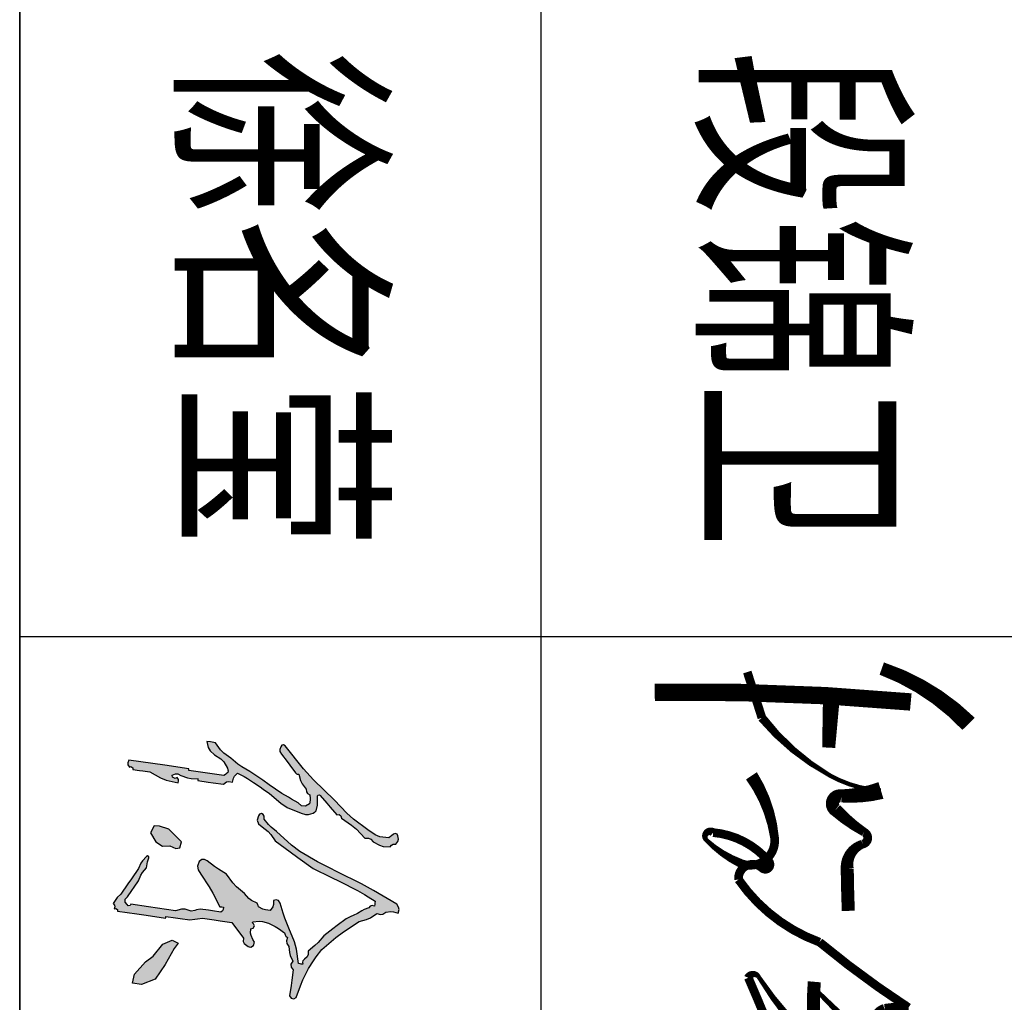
# Model space of a CAD drawing. Extents: x 1779708 to 7299578, y -1121471 to 88434.
# Tile 480 of 656: x 4834235 to 4837636, y -1081404 to -1078011. Entities that reach past the tile are written whole.
import ezdxf

# ---------------------------------------------------------------- set-up
doc = ezdxf.new("R2010")
doc.units = 0
doc.header["$LTSCALE"] = 1000
doc.header["$MEASUREMENT"] = 0
for name, color, linetype in [('PUB_TITLE', 4, 'CONTINUOUS'), ('修改', 6, 'CONTINUOUS'), ('电子签', 2, 'CONTINUOUS'), ('通-图框－文字', 4, 'CONTINUOUS')]:
    doc.layers.add(name, color=color, linetype=linetype)
doc.styles.add('仿宋', font='txt', dxfattribs={"width": 0.7})

# ---------------------------------------------------------------- blocks, each defined once
blk = doc.blocks.new('A$C5DA54128')
at = {"layer": '电子签'}
h = blk.add_hatch(color=256, dxfattribs=at)
h.dxf.hatch_style = 1
h.paths.add_polyline_path([(116.8, 343.6), (105.3, 346), (99.3, 349.2), (91, 357.4), (100.9, 376.5), (106.4, 385.9), (118, 404), (130.7, 422.4), (137.1, 431.6), (149.9, 450), (177.9, 482), (189.7, 501), (205.9, 540.4), (210.3, 553.8), (210.4, 562.3), (205.9, 575.8), (203.4, 579.2), (202.1, 580.9), (199.6, 584.3), (182.8, 587.5), (174.2, 588.2), (154.5, 587.8), (153.4, 593.5), (155.7, 595.7), (177.7, 614.7), (188.7, 624.3), (210.6, 643.3), (210.4, 650), (213.8, 654.9), (220.2, 657.1), (240.8, 686), (252.5, 699.7), (277.9, 724.6), (278, 735), (281, 741.4), (288.9, 748.2), (298.7, 766), (301.8, 776.5), (303.5, 796.7), (298, 801.2), (295.8, 805.7), (295.8, 812.9), (287.9, 819.2), (281.2, 820.9), (271.4, 819), (266.5, 817.4), (264.4, 811.3), (267.1, 807), (271.3, 801.3), (273.5, 798.5), (277.7, 792.8), (274.1, 767.3), (268.8, 754), (253.9, 733.1), (223.7, 691.6), (206.5, 672), (169.2, 636.7), (110, 576.4), (78.4, 547.9), (12.4, 495.1), (9.7, 490.4), (11, 484.9), (15.5, 482), (23.2, 479), (29.1, 479.6), (36, 484.1), (57.6, 500.2), (68.3, 508.2), (89.9, 524.3), (93, 527), (94.1, 529.8), (93.8, 533.9), (112.5, 538.9), (121.9, 543.6), (137.3, 555.4), (145.1, 556.1), (149.8, 559), (153.9, 565.6), (163.9, 567.1), (169.3, 566.9), (179, 564.5), (185.7, 553.3), (184.9, 542.2), (176.9, 532), (166, 513.4), (160.6, 504), (149.9, 485.3), (124.4, 448.6), (111.6, 430.2), (86.1, 393.5), (72.9, 370.1), (65.1, 358.9), (47.8, 338.4), (33.3, 318), (24, 308.7), (3.6, 294.2), (2.1, 284.3), (1.4, 279.4), (0, 269.5), (17.4, 273.3), (26.5, 278.6), (38.6, 291.7), (49.9, 309.9), (58.4, 318.2), (76.8, 329.1), (83.1, 330.5), (89.6, 329.8), (92.9, 325.3), (94.6, 323), (98, 318.5), (92.2, 277.9), (89.2, 257.6), (83.4, 217), (78.4, 217.7), (68.4, 148.4), (63.4, 113.8), (53.4, 44.5), (61.2, 41.8), (66.8, 42.3), (73.9, 46.6), (72.2, 50.7), (75.8, 55.9), (80.3, 55.8), (83.2, 75.6), (84.6, 85.5), (87.4, 105.3), (104.5, 135.7), (111.2, 152.6), (119.4, 186.5), (113.3, 188.2), (109, 187.4), (103.8, 183.7), (106.5, 178), (102.9, 170.9), (96.7, 169.6), (92.9, 178.9), (93.2, 185.8), (97.8, 194.7), (104.6, 213.6), (106.6, 223.8), (107.5, 243.9), (112.4, 243.1), (116.7, 272.8), (118.8, 287.7), (123.1, 317.4), (116.4, 325.8), (114.7, 333)])
h.paths.add_polyline_path([(476.8, 316.8), (483.1, 316.7), (487, 314.7), (490.9, 309.8), (487.5, 286), (485.8, 274.1), (482.3, 250.4), (484.9, 239.9), (486.1, 234.6), (488.7, 224.2), (482.6, 207.1), (482.2, 196.3), (487.2, 178.9), (479.7, 127.4), (476, 101.7), (468.6, 50.2), (472.2, 48.2), (472.8, 42.6), (469.6, 40), (462.9, 33.9), (453.4, 34.2), (447, 40.7), (428.6, 53.5), (419.4, 59.8), (401.1, 72.6), (384.8, 79), (376.9, 83.9), (364, 95.6), (352, 97.1), (346, 98.5), (334.6, 102.4), (331.5, 102.1), (329.5, 98.1), (331.1, 95.3), (343.1, 84), (350.5, 79.1), (365.7, 72.7), (395.1, 52.2), (409.8, 42), (439.2, 21.6), (448.6, 11.4), (454.3, 6.9), (466.4, 0), (471.5, 3.8), (475.9, 4.6), (482, 2.8), (480.2, 6.9), (483.9, 12.2), (488.3, 12), (496.3, 67.4), (500.3, 95.1), (508.4, 150.6), (505.4, 151), (503.4, 151.3), (507.4, 179), (509.4, 192.9), (513.4, 220.6), (511.5, 235), (510.5, 242.2), (508.5, 256.7), (513.4, 290.3), (515.8, 307.2), (520.7, 340.8), (538.7, 354.5), (547.8, 361.3), (566, 374.7), (575.4, 374.2), (581.6, 376.9), (587.6, 384.2), (590, 388.7), (590.9, 391.2), (591.8, 396.2), (587.1, 404), (577.8, 406.4), (569.9, 401.9), (558.4, 396.6), (551.4, 395.3), (538.8, 396.3), (537.7, 402.6), (530.3, 406.3), (524.7, 403.4), (522.6, 400.7), (519.3, 401.7), (517.4, 419.6), (518.2, 429.3), (523.3, 446.6), (532.4, 466.1), (537.9, 475.6), (550.3, 493.2), (556.5, 494.6), (559.8, 496.5), (564.1, 501.3), (574.1, 498.4), (581.1, 499.5), (589.9, 505.2), (607.2, 507.2), (616, 509.6), (632, 516.8), (640.7, 511.5), (649.3, 512), (657.4, 518.2), (687.1, 513.9), (702, 511.7), (731.7, 507.4), (738.5, 511.7), (740.7, 519.7), (737, 526.9), (702.9, 538.8), (686.1, 545.8), (653.6, 561.7), (630.9, 575.9), (619.8, 583.6), (598.5, 599.9), (563.7, 640.9), (547.5, 662.6), (518, 707.6), (512.4, 729.3), (507.6, 740.2), (495.1, 758.9), (498, 768.9), (497, 775.9), (491.3, 784.7), (489.3, 798.6), (489.9, 806.2), (493.8, 819.7), (483.8, 822.6), (476.7, 821.5), (468, 815.9), (428.6, 748.7), (410, 714.4), (375.1, 644.8), (363.7, 622.2), (358.1, 610.9), (346.7, 588.3), (316.7, 537.4), (298.7, 513.2), (258.8, 469.6), (246.2, 454.1), (239, 446.8), (223.4, 434.3), (218, 434.7), (214.9, 434), (210.3, 431.1), (207.6, 426.4), (209, 421), (213.5, 418), (226.4, 414.4), (237.1, 418), (245.3, 428.6), (259.4, 445.5), (267.9, 453.2), (286, 465.7), (317.6, 509.6), (333.4, 531.6), (365.1, 575.5), (390.6, 626.4), (403.4, 651.9), (428.9, 702.7), (440.8, 723.3), (446.8, 733.6), (459.1, 754), (465, 753.1), (468, 752.7), (473.9, 751.8), (471.8, 745.5), (473.7, 739.8), (479.2, 735.9), (483.8, 722.2), (487, 715.6), (494.7, 703.4), (501, 690.4), (504.1, 683.9), (510.2, 670.8), (529.7, 644.7), (539.4, 631.7), (558.9, 605.7), (578.1, 589.6), (587.1, 580.6), (603.1, 561.4), (613.5, 561.3), (619.9, 558.3), (626.7, 550.4), (631.1, 546.1), (635.2, 544.8), (641.2, 545.8), (640.5, 540.8), (640.1, 538.3), (639.4, 533.4), (597.3, 527.2), (576.2, 521.4), (536.8, 505.3), (508.6, 494), (494.1, 489), (465, 480.2), (458.1, 475.8), (455.4, 469.2), (457.2, 461.2), (469.4, 461.3), (476.3, 459.1), (486.2, 451.9), (484.7, 437.9), (482.6, 430.6), (476.2, 418), (472, 416.6), (469.9, 415.9), (465.6, 414.5), (457.9, 397.8), (451.8, 389.8), (437.6, 378.1), (418.1, 354.5), (406.7, 343.7), (382, 325.5), (367.7, 302.7), (360.1, 291.7), (343.7, 270.4), (339.3, 262.3), (339.8, 254.7), (345.5, 247.4), (359.2, 242.5), (369.6, 243.9), (381.6, 252.3), (418, 275.8), (436.9, 286.8), (475.4, 307), (475.9, 310.9)])
h.paths.add_polyline_path([(307.8, 179.7), (306, 191.9), (288.7, 196.8), (252.3, 160.2), (243.6, 132.7), (242.5, 117.3), (262.6, 107.2), (288.8, 122.6), (301, 141.2), (300.6, 162.8)], flags=17)
h.paths.add_polyline_path([(642.3, 149.3), (596, 175.2), (580.4, 187.1), (572, 169.1), (583.6, 142.4), (618, 114.4), (634.1, 92.8), (669.9, 60.8), (696, 55.1), (699.8, 81.4), (684.2, 120.2)], flags=17)
for p, q in [((483.8, 822.6), (476.7, 821.5)), ((493.8, 819.7), (483.8, 822.6)), ((266.5, 817.4), (264.4, 811.3)), ((264.4, 811.3), (267.1, 807)), ((271.4, 819), (266.5, 817.4)), ((267.1, 807), (271.3, 801.3)), ((271.3, 801.3), (273.5, 798.5)), ((281.2, 820.9), (271.4, 819)), ((273.5, 798.5), (277.7, 792.8)), ((287.9, 819.2), (281.2, 820.9)), ((295.8, 812.9), (287.9, 819.2)), ((295.8, 805.7), (295.8, 812.9)), ((298, 801.2), (295.8, 805.7)), ((303.5, 796.7), (298, 801.2)), ((301.8, 776.5), (303.5, 796.7)), ((468, 815.9), (428.6, 748.7)), ((476.7, 821.5), (468, 815.9)), ((489.3, 798.6), (489.9, 806.2)), ((491.3, 784.7), (489.3, 798.6)), ((489.9, 806.2), (493.8, 819.7)), ((274.1, 767.3), (268.8, 754)), ((277.7, 792.8), (274.1, 767.3)), ((288.9, 748.2), (298.7, 766)), ((298.7, 766), (301.8, 776.5)), ((497, 775.9), (491.3, 784.7)), ((495.1, 758.9), (498, 768.9)), ((498, 768.9), (497, 775.9)), ((268.8, 754), (253.9, 733.1)), ((278, 735), (281, 741.4)), ((281, 741.4), (288.9, 748.2)), ((428.6, 748.7), (410, 714.4)), ((446.8, 733.6), (459.1, 754)), ((459.1, 754), (465, 753.1)), ((465, 753.1), (468, 752.7)), ((468, 752.7), (473.9, 751.8)), ((473.9, 751.8), (471.8, 745.5)), ((471.8, 745.5), (473.7, 739.8)), ((473.7, 739.8), (479.2, 735.9)), ((507.6, 740.2), (495.1, 758.9)), ((512.4, 729.3), (507.6, 740.2)), ((253.9, 733.1), (223.7, 691.6)), ((252.5, 699.7), (277.9, 724.6)), ((277.9, 724.6), (278, 735)), ((410, 714.4), (375.1, 644.8)), ((428.9, 702.7), (440.8, 723.3)), ((440.8, 723.3), (446.8, 733.6)), ((479.2, 735.9), (483.8, 722.2)), ((483.8, 722.2), (487, 715.6)), ((487, 715.6), (494.7, 703.4)), ((518, 707.6), (512.4, 729.3)), ((223.7, 691.6), (206.5, 672)), ((220.2, 657.1), (240.8, 686)), ((240.8, 686), (252.5, 699.7)), ((403.4, 651.9), (428.9, 702.7)), ((494.7, 703.4), (501, 690.4)), ((501, 690.4), (504.1, 683.9)), ((504.1, 683.9), (510.2, 670.8)), ((547.5, 662.6), (518, 707.6)), ((206.5, 672), (169.2, 636.7)), ((210.4, 650), (213.8, 654.9)), ((213.8, 654.9), (220.2, 657.1)), ((510.2, 670.8), (529.7, 644.7)), ((563.7, 640.9), (547.5, 662.6)), ((169.2, 636.7), (110, 576.4)), ((177.7, 614.7), (188.7, 624.3)), ((188.7, 624.3), (210.6, 643.3)), ((210.6, 643.3), (210.4, 650)), ((375.1, 644.8), (363.7, 622.2)), ((365.1, 575.5), (390.6, 626.4)), ((390.6, 626.4), (403.4, 651.9)), ((529.7, 644.7), (539.4, 631.7)), ((539.4, 631.7), (558.9, 605.7)), ((598.5, 599.9), (563.7, 640.9)), ((153.4, 593.5), (155.7, 595.7)), ((155.7, 595.7), (177.7, 614.7)), ((358.1, 610.9), (346.7, 588.3)), ((363.7, 622.2), (358.1, 610.9)), ((558.9, 605.7), (578.1, 589.6)), ((619.8, 583.6), (598.5, 599.9)), ((110, 576.4), (78.4, 547.9)), ((154.2, 589.1), (153.4, 593.5)), ((153.9, 565.6), (163.9, 567.1)), ((157.1, 587.9), (154.2, 589.1)), ((174.2, 588.2), (157.1, 587.9)), ((163.9, 567.1), (169.3, 566.9)), ((182.8, 587.5), (174.2, 588.2)), ((199.6, 584.3), (182.8, 587.5)), ((202.1, 580.9), (199.6, 584.3)), ((203.4, 579.2), (202.1, 580.9)), ((205.9, 575.8), (203.4, 579.2)), ((210.4, 562.3), (205.9, 575.8)), ((346.7, 588.3), (316.7, 537.4)), ((333.4, 531.6), (365.1, 575.5)), ((578.1, 589.6), (587.1, 580.6)), ((587.1, 580.6), (603.1, 561.4)), ((630.9, 575.9), (619.8, 583.6)), ((653.6, 561.7), (630.9, 575.9)), ((78.4, 547.9), (12.4, 495.1)), ((93.8, 533.9), (112.5, 538.9)), ((112.5, 538.9), (121.9, 543.6)), ((121.9, 543.6), (137.3, 555.4)), ((137.3, 555.4), (145.1, 556.1)), ((145.1, 556.1), (149.8, 559)), ((149.8, 559), (153.9, 565.6)), ((169.3, 566.9), (179, 564.5)), ((184.9, 542.2), (176.9, 532)), ((179, 564.5), (185.7, 553.3)), ((185.7, 553.3), (184.9, 542.2)), ((189.7, 501), (205.9, 540.4)), ((205.9, 540.4), (210.3, 553.8)), ((210.3, 553.8), (210.4, 562.3)), ((603.1, 561.4), (613.5, 561.3)), ((613.5, 561.3), (619.9, 558.3)), ((619.9, 558.3), (626.7, 550.4)), ((626.7, 550.4), (631.1, 546.1)), ((631.1, 546.1), (635.2, 544.8)), ((635.2, 544.8), (641.2, 545.8)), ((640.5, 540.8), (640.1, 538.3)), ((641.2, 545.8), (640.5, 540.8)), ((686.1, 545.8), (653.6, 561.7)), ((702.9, 538.8), (686.1, 545.8)), ((737, 526.9), (702.9, 538.8)), ((68.3, 508.2), (89.9, 524.3)), ((89.9, 524.3), (93, 527)), ((93, 527), (94.1, 529.8)), ((94.1, 529.8), (93.8, 533.9)), ((166, 513.4), (160.6, 504)), ((176.9, 532), (166, 513.4)), ((298.7, 513.2), (258.8, 469.6)), ((316.7, 537.4), (298.7, 513.2)), ((317.6, 509.6), (333.4, 531.6)), ((576.2, 521.4), (536.8, 505.3)), ((597.3, 527.2), (576.2, 521.4)), ((639.4, 533.4), (597.3, 527.2)), ((616, 509.6), (632, 516.8)), ((632, 516.8), (640.7, 511.5)), ((640.1, 538.3), (639.4, 533.4)), ((640.7, 511.5), (649.3, 512)), ((649.3, 512), (657.4, 518.2)), ((657.4, 518.2), (687.1, 513.9)), ((687.1, 513.9), (702, 511.7)), ((702, 511.7), (731.7, 507.4)), ((731.7, 507.4), (738.5, 511.7)), ((740.7, 519.7), (737, 526.9)), ((738.5, 511.7), (740.7, 519.7)), ((12.4, 495.1), (9.7, 490.4)), ((9.7, 490.4), (11, 484.9)), ((11, 484.9), (15.5, 482)), ((15.5, 482), (23.2, 479)), ((29.1, 479.6), (36, 484.1)), ((36, 484.1), (57.6, 500.2)), ((57.6, 500.2), (68.3, 508.2)), ((149.9, 485.3), (124.4, 448.6)), ((160.6, 504), (149.9, 485.3)), ((149.9, 450), (177.9, 482)), ((177.9, 482), (189.7, 501)), ((286, 465.7), (317.6, 509.6)), ((494.1, 489), (465, 480.2)), ((508.6, 494), (494.1, 489)), ((536.8, 505.3), (508.6, 494)), ((537.9, 475.6), (550.3, 493.2)), ((550.3, 493.2), (556.5, 494.6)), ((556.5, 494.6), (559.8, 496.5)), ((559.8, 496.5), (564.1, 501.3)), ((564.1, 501.3), (574.1, 498.4)), ((574.1, 498.4), (581.1, 499.5)), ((581.1, 499.5), (589.9, 505.2)), ((589.9, 505.2), (607.2, 507.2)), ((607.2, 507.2), (616, 509.6)), ((23.2, 479), (29.1, 479.6)), ((246.2, 454.1), (239, 446.8)), ((258.8, 469.6), (246.2, 454.1)), ((267.9, 453.2), (286, 465.7)), ((458.1, 475.8), (455.4, 469.2)), ((455.4, 469.2), (457.2, 461.2)), ((457.2, 461.2), (469.4, 461.3)), ((465, 480.2), (458.1, 475.8)), ((469.4, 461.3), (476.3, 459.1)), ((476.3, 459.1), (486.2, 451.9)), ((523.3, 446.6), (532.4, 466.1)), ((532.4, 466.1), (537.9, 475.6)), ((111.6, 430.2), (86.1, 393.5)), ((124.4, 448.6), (111.6, 430.2)), ((130.7, 422.4), (137.1, 431.6)), ((137.1, 431.6), (149.9, 450)), ((210.3, 431.1), (207.6, 426.4)), ((207.6, 426.4), (209, 421)), ((214.9, 434), (210.3, 431.1)), ((218, 434.7), (214.9, 434)), ((223.4, 434.3), (218, 434.7)), ((239, 446.8), (223.4, 434.3)), ((237.1, 418), (245.3, 428.6)), ((245.3, 428.6), (259.4, 445.5)), ((259.4, 445.5), (267.9, 453.2)), ((482.6, 430.6), (476.2, 418)), ((484.7, 437.9), (482.6, 430.6)), ((486.2, 451.9), (484.7, 437.9)), ((517.4, 419.6), (518.2, 429.3)), ((518.2, 429.3), (523.3, 446.6)), ((106.4, 385.9), (118, 404)), ((118, 404), (130.7, 422.4)), ((209, 421), (213.5, 418)), ((213.5, 418), (226.4, 414.4)), ((226.4, 414.4), (237.1, 418)), ((457.9, 397.8), (451.8, 389.8)), ((465.6, 414.5), (457.9, 397.8)), ((469.9, 415.9), (465.6, 414.5)), ((472, 416.6), (469.9, 415.9)), ((476.2, 418), (472, 416.6)), ((519.3, 401.7), (517.4, 419.6)), ((521.5, 401), (519.3, 401.7)), ((523.3, 401.6), (521.5, 401)), ((524.7, 403.4), (523.3, 401.6)), ((530.3, 406.3), (524.7, 403.4)), ((537.7, 402.6), (530.3, 406.3)), ((538.8, 396.3), (537.7, 402.6)), ((569.9, 401.9), (558.4, 396.6)), ((577.8, 406.4), (569.9, 401.9)), ((587.1, 404), (577.8, 406.4)), ((591.8, 396.2), (587.1, 404)), ((72.9, 370.1), (65.1, 358.9)), ((86.1, 393.5), (72.9, 370.1)), ((91, 357.4), (100.9, 376.5)), ((100.9, 376.5), (106.4, 385.9)), ((437.6, 378.1), (418.1, 354.5)), ((451.8, 389.8), (437.6, 378.1)), ((551.4, 395.3), (538.8, 396.3)), ((547.8, 361.3), (566, 374.7)), ((558.4, 396.6), (551.4, 395.3)), ((566, 374.7), (575.4, 374.2)), ((575.4, 374.2), (581.6, 376.9)), ((581.6, 376.9), (587.6, 384.2)), ((587.6, 384.2), (590, 388.7)), ((590, 388.7), (590.9, 391.2)), ((590.9, 391.2), (591.8, 396.2)), ((65.1, 358.9), (47.8, 338.4)), ((99.3, 349.2), (91, 357.4)), ((105.3, 346), (99.3, 349.2)), ((116.8, 343.6), (105.3, 346)), ((114.7, 333), (116.8, 343.6)), ((406.7, 343.7), (382, 325.5)), ((418.1, 354.5), (406.7, 343.7)), ((515.8, 307.2), (520.7, 340.8)), ((520.7, 340.8), (538.7, 354.5)), ((538.7, 354.5), (547.8, 361.3)), ((33.3, 318), (24, 308.7)), ((47.8, 338.4), (33.3, 318)), ((49.9, 309.9), (58.4, 318.2)), ((58.4, 318.2), (76.8, 329.1)), ((76.8, 329.1), (81.8, 330.2)), ((81.8, 330.2), (84.5, 330.4)), ((84.5, 330.4), (89.6, 329.8)), ((89.6, 329.8), (92.9, 325.3)), ((98, 318.5), (92.2, 277.9)), ((92.9, 325.3), (94.6, 323)), ((94.6, 323), (98, 318.5)), ((116.4, 325.8), (114.7, 333)), ((123.1, 317.4), (116.4, 325.8)), ((118.8, 287.7), (123.1, 317.4)), ((382, 325.5), (367.7, 302.7)), ((475.9, 310.9), (476.2, 312.9)), ((476.2, 312.9), (476.8, 316.8)), ((476.8, 316.8), (483.1, 316.7)), ((483.1, 316.7), (487, 314.7)), ((487, 314.7), (490.9, 309.8)), ((2.1, 284.3), (1.4, 279.4)), ((3.6, 294.2), (2.1, 284.3)), ((24, 308.7), (3.6, 294.2)), ((26.5, 278.6), (38.6, 291.7)), ((38.6, 291.7), (49.9, 309.9)), ((116.7, 272.8), (118.8, 287.7)), ((360.1, 291.7), (343.7, 270.4)), ((367.7, 302.7), (360.1, 291.7)), ((418, 275.8), (436.9, 286.8)), ((436.9, 286.8), (475.4, 307)), ((475.4, 307), (475.9, 310.9)), ((487.5, 286), (485.8, 274.1)), ((490.9, 309.8), (487.5, 286)), ((508.5, 256.7), (513.4, 290.3)), ((513.4, 290.3), (515.8, 307.2)), ((1.4, 279.4), (0, 269.5)), ((0, 269.5), (17.4, 273.3)), ((17.4, 273.3), (26.5, 278.6)), ((89.2, 257.6), (83.4, 217)), ((92.2, 277.9), (89.2, 257.6)), ((112.4, 243.1), (116.7, 272.8)), ((343.7, 270.4), (339.3, 262.3)), ((339.3, 262.3), (339.8, 254.7)), ((381.6, 252.3), (418, 275.8)), ((485.8, 274.1), (482.3, 250.4)), ((510.5, 242.2), (508.5, 256.7)), ((106.6, 223.8), (107.5, 243.9)), ((107.5, 243.9), (109.4, 243.6)), ((109.4, 243.6), (110.4, 243.4)), ((110.4, 243.4), (112.4, 243.1)), ((339.8, 254.7), (345.5, 247.4)), ((345.5, 247.4), (359.2, 242.5)), ((359.2, 242.5), (369.6, 243.9)), ((369.6, 243.9), (381.6, 252.3)), ((482.3, 250.4), (484.9, 239.9)), ((484.9, 239.9), (486.1, 234.6)), ((486.1, 234.6), (488.7, 224.2)), ((511.5, 235), (510.5, 242.2)), ((513.4, 220.6), (511.5, 235)), ((78.4, 217.7), (68.4, 148.4)), ((80.4, 217.4), (78.4, 217.7)), ((81.4, 217.3), (80.4, 217.4)), ((83.4, 217), (81.4, 217.3)), ((97.8, 194.7), (104.6, 213.6)), ((104.6, 213.6), (106.6, 223.8)), ((482.6, 207.1), (482.2, 196.3)), ((488.7, 224.2), (482.6, 207.1)), ((509.4, 192.9), (513.4, 220.6)), ((92.9, 178.9), (93.2, 185.8)), ((96.7, 169.6), (92.9, 178.9)), ((93.2, 185.8), (97.8, 194.7)), ((102.9, 170.9), (96.7, 169.6)), ((106.5, 178), (102.9, 170.9)), ((109, 187.4), (103.8, 183.7)), ((103.8, 183.7), (106.5, 178)), ((113.3, 188.2), (109, 187.4)), ((111.2, 152.6), (119.4, 186.5)), ((119.4, 186.5), (113.3, 188.2)), ((487.2, 178.9), (479.7, 127.4)), ((482.2, 196.3), (487.2, 178.9)), ((503.4, 151.3), (507.4, 179)), ((507.4, 179), (509.4, 192.9)), ((68.4, 148.4), (63.4, 113.8)), ((104.5, 135.7), (111.2, 152.6)), ((500.3, 95.1), (508.4, 150.6)), ((505.4, 151), (503.4, 151.3)), ((506.4, 150.9), (505.4, 151)), ((508.4, 150.6), (506.4, 150.9)), ((63.4, 113.8), (53.4, 44.5)), ((87.4, 105.3), (104.5, 135.7)), ((479.7, 127.4), (476, 101.7)), ((83.2, 75.6), (84.6, 85.5)), ((84.6, 85.5), (87.4, 105.3)), ((331.5, 102.1), (329.5, 98.1)), ((329.5, 98.1), (331.1, 95.3)), ((331.1, 95.3), (343.1, 84)), ((334.6, 102.4), (331.5, 102.1)), ((346, 98.5), (334.6, 102.4)), ((352, 97.1), (346, 98.5)), ((364, 95.6), (352, 97.1)), ((376.9, 83.9), (364, 95.6)), ((476, 101.7), (468.6, 50.2)), ((496.3, 67.4), (500.3, 95.1)), ((80.3, 55.8), (83.2, 75.6)), ((343.1, 84), (350.5, 79.1)), ((350.5, 79.1), (365.7, 72.7)), ((365.7, 72.7), (395.1, 52.2)), ((384.8, 79), (376.9, 83.9)), ((401.1, 72.6), (384.8, 79)), ((419.4, 59.8), (401.1, 72.6)), ((428.6, 53.5), (419.4, 59.8)), ((488.3, 12), (496.3, 67.4)), ((53.4, 44.5), (61.2, 41.8)), ((61.2, 41.8), (66.8, 42.3)), ((66.8, 42.3), (73.9, 46.6)), ((72.2, 50.7), (75.8, 55.9)), ((73.9, 46.6), (72.2, 50.7)), ((75.8, 55.9), (80.3, 55.8)), ((395.1, 52.2), (409.8, 42)), ((409.8, 42), (439.2, 21.6)), ((447, 40.7), (428.6, 53.5)), ((453.4, 34.2), (447, 40.7)), ((462.9, 33.9), (453.4, 34.2)), ((469.6, 40), (462.9, 33.9)), ((468.6, 50.2), (472.2, 48.2)), ((472.8, 42.6), (469.6, 40)), ((472.2, 48.2), (472.8, 42.6)), ((439.2, 21.6), (448.6, 11.4)), ((448.6, 11.4), (454.3, 6.9)), ((454.3, 6.9), (466.4, 0)), ((466.4, 0), (471.5, 3.8)), ((471.5, 3.8), (475.9, 4.6)), ((475.9, 4.6), (482, 2.8)), ((480.2, 6.9), (483.9, 12.2)), ((482, 2.8), (480.2, 6.9)), ((483.9, 12.2), (488.3, 12))]:
    blk.add_line(p, q, dxfattribs=at)
for points in [[(288.7, 196.8), (252.3, 160.2), (243.6, 132.7), (242.5, 117.3), (262.6, 107.2), (288.8, 122.6), (301, 141.2), (300.6, 162.8), (307.8, 179.7), (306, 191.9)], [(596, 175.2), (642.3, 149.3), (684.2, 120.2), (699.8, 81.4), (696, 55.1), (669.9, 60.8), (634.1, 92.8), (618, 114.4), (583.6, 142.4), (572, 169.1), (580.4, 187.1)]]:
    blk.add_lwpolyline(points, close=True, dxfattribs=at)
blk = doc.blocks.new('A$C36B43F05')
at = {"layer": 'PUB_TITLE'}
for p, q in [((29400, 1500), (29400, 12000)), ((31200, 12000), (31200, 1500))]:
    blk.add_line(p, q, dxfattribs=at)
for points in [[(29400, 12000), (29400, 1500)], [(42000, 4650), (29400, 4650)]]:
    blk.add_lwpolyline(points, dxfattribs=at)
at = {"layer": '电子签'}
for points in [[(31913.5, 4528.4, 30, 30, 0), (31964, 4370.3, 30, 15, 0.095128), (32197.9, 4171.7, 15, 15, 0.114048), (32375.2, 4119.3, 60, 45, -0.076678), (32238.8, 4100.5, 45, 45, 0.784183), (32218.2, 4052.2, 45, 30, 0.053539), (32317.3, 3975.4, 30, 30, -0.714299), (32312.1, 3934.2, 30, 45, 0.356783), (32258.8, 3847.7, 45, 45, 0.007927), (32262.5, 3703.5, 45, 45, 0.386331)], [(32677.9, 4349.5, 60, 45, 0.113665), (32378, 4540.5, 45, 45, 12.10746)], [(32205.4, 4466.9, 60, 45, 0), (32194.6, 4267.3, 45, 45, 0)], [(31927.8, 4169.9, 45, 30, -0.118474), (32007.6, 3956.2, 30, 30, -0.582329), (31889, 3868.4, 30, 15, -0.090401), (31772.2, 3947.8, 15, 30, -0.951917), (31795.5, 3974, 30, 30, -0.196864), (31988, 3874, 30, 30, -0.939279), (31964.6, 3851.6, 30, 30, 0.685736), (31883.4, 3811.4, 30, 30, 0.154244), (32163.1, 3595.4, 30, 30, 0.028127), (32470.3, 3369.4, 45, 45, 0), (32388.9, 3359.6, 45, 45, 0.362787), (32359.2, 3314.2, 45, 45, 0.019197)], [(32374, 3219.4, 30, 15, -0.020472), (32155.6, 3425.6, 15, 15, -0.233729), (32144.9, 3458.6, 45, 45, 0.045779), (32146.4, 3280.7, 45, 30, -0.879667)], [(32116.2, 3268.4, 30, 15, -0.048621), (31953.1, 3475, 15, 30, 0.623556), (31917.1, 3472.6, 30, 30, -0.008278), (32012.3, 3243.4, 30, 15, 0.816036)]]:
    blk.add_lwpolyline(points, format="xyseb", dxfattribs=at)
at = {"layer": '电子签', "const_width": 60}
blk.add_lwpolyline([(32478.3, 4425, 0.027345), (31593.7, 4458, 1.970856)], format="xyb", dxfattribs=at)
at = {"layer": '电子签', "xscale": 1.199999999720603, "yscale": 1.199999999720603, "zscale": 1.199999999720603, "rotation": 270}
blk.add_blockref('A$C5DA54128', (29723.3, 4288.5), dxfattribs=at)
at = {"layer": '通-图框－文字', "style": '仿宋', "width": 0.7}
for s, p in [('徐名莹', (30000, 6675)), ('段锦卫', (31800, 6675))]:
    blk.add_text(s, height=600, rotation=270, dxfattribs=at).set_placement(p)

msp = doc.modelspace()

# ---------------------------------------------------------------- block references
at = {"layer": '修改'}
msp.add_blockref('A$C36B43F05', (4804834.8, -1084792.1), dxfattribs=at)

doc.saveas('drawing.dxf')
